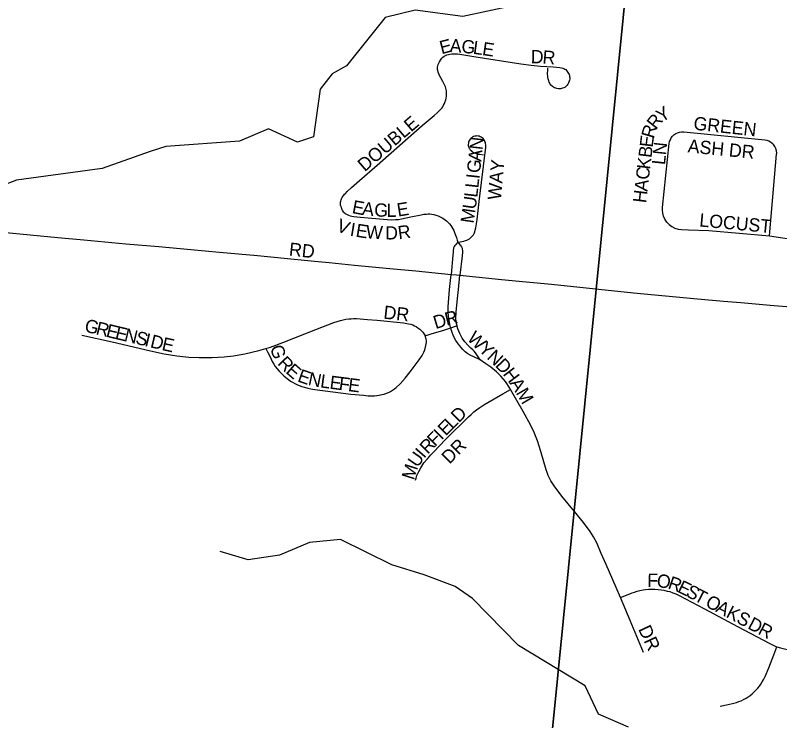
# Model space of a CAD drawing. Extents: x 1410790 to 1770854, y 448063 to 770588.
# Drawn here: x 1538182 to 1541068, y 646042 to 648703 of the extents above; entities that cross this region are included whole.
import ezdxf

# ---------------------------------------------------------------- set-up
doc = ezdxf.new("R2010")
doc.units = 0
for name, color, linetype in [('GM_X_City_Street', 7, 'Continuous'), ('GM_X_City_Street_Text', 7, 'Continuous'), ('GM_X_Minor_River', 7, 'Continuous'), ('GM_X_Section', 7, 'Continuous')]:
    doc.layers.add(name, color=color, linetype=linetype)

msp = doc.modelspace()

# ---------------------------------------------------------------- linework, layer by layer
at = {"layer": 'GM_X_City_Street'}
for points in [[(1539410.7, 647983), (1539409.8, 647986.8), (1539409.6, 647990), (1539409.5, 647994.2), (1539409.8, 647998.8), (1539410.7, 648002.8), (1539412, 648007.3), (1539413.5, 648011.2), (1539415.7, 648015.8), (1539418.4, 648020.1), (1539421.7, 648024.3), (1539425.2, 648028.4), (1539428.3, 648031.6), (1539435.1, 648038.4), (1539451.4, 648054), (1539481.1, 648079.8), (1539547.9, 648137.9), (1539718, 648287.2), (1539762.8, 648325.3), (1539774.5, 648335.3), (1539782.6, 648343.1), (1539786.9, 648347.9), (1539791.7, 648353.5), (1539795.4, 648358.5), (1539798.9, 648364.3), (1539802.1, 648371), (1539804.6, 648377.8), (1539806.7, 648383.9), (1539808.3, 648391.1), (1539809.5, 648397.8), (1539809.9, 648404.8), (1539809.9, 648412.3), (1539809.4, 648418.8), (1539808.6, 648423.8), (1539807.1, 648429.1), (1539805.6, 648434), (1539803.4, 648438.8), (1539795.4, 648453.7), (1539783.3, 648476.4), (1539780.4, 648483), (1539778.3, 648489.4), (1539776.9, 648495), (1539776, 648499.5), (1539776, 648503.9), (1539776.4, 648508.1), (1539777.3, 648512.4), (1539778.8, 648517.3), (1539781, 648522.5), (1539783.5, 648528.3), (1539786.7, 648534), (1539789.8, 648538.5), (1539792.7, 648542.3), (1539796.4, 648545.6), (1539800.5, 648548.6), (1539805.9, 648551.5), (1539811, 648554), (1539817.2, 648556), (1539822.9, 648557.3), (1539829.6, 648558.1), (1539836.1, 648558.3), (1539841.7, 648558.1), (1539850.7, 648557.5), (1539860.7, 648556.2), (1539912.4, 648547.8), (1540090.3, 648520.3), (1540129.6, 648515.5), (1540165.2, 648511.7), (1540212.6, 648508.4), (1540237, 648506.5), (1540243.6, 648505.6), (1540248.9, 648504.3), (1540252.9, 648502.9), (1540256.5, 648500.7), (1540259.8, 648498.3), (1540263, 648495.1), (1540265.9, 648491.9), (1540268.3, 648488), (1540270.7, 648484.1), (1540272.2, 648480), (1540273.7, 648475.9), (1540274.6, 648471.6), (1540274.9, 648467.3), (1540274.8, 648463.2), (1540274.1, 648458.7), (1540272.8, 648454.5), (1540270.6, 648448.7), (1540268.1, 648443.6), (1540265.5, 648439.8), (1540262.9, 648436.8), (1540259.6, 648433.7), (1540256.2, 648431.5), (1540252.2, 648429.6), (1540248.2, 648428.1), (1540243.8, 648426.8), (1540239.6, 648426.4), (1540235, 648426.1), (1540230.7, 648426.4), (1540226.3, 648427), (1540222.1, 648428.2), (1540217.8, 648429.8), (1540214.2, 648431.8), (1540210.3, 648434.3), (1540207.2, 648437), (1540204.2, 648440.2), (1540201.6, 648443.7), (1540199.4, 648447.3), (1540197.4, 648451.5), (1540195.7, 648455.6), (1540194.6, 648460.1), (1540193.6, 648464.1), (1540192.6, 648470), (1540192.1, 648475.4), (1540191.6, 648480.6), (1540191.4, 648486.4), (1540191.7, 648494.5), (1540192.9, 648504.1)], [(1540640.9, 647923.3), (1540634, 647933.8), (1540628.9, 647945.2), (1540625.8, 647957.3), (1540624.8, 647969.8), (1540625.2, 647977.7), (1540650.9, 648219.3), (1540652.2, 648226.9), (1540654.8, 648234.1), (1540658.3, 648240.9), (1540662.9, 648247), (1540668.4, 648252.3), (1540674.9, 648257), (1540682, 648260.5)], [(1540682, 648260.5), (1540689.6, 648262.9), (1540697.5, 648264), (1540705.5, 648263.8), (1541011.3, 648233.3), (1541018.9, 648232), (1541026.2, 648229.4), (1541033, 648225.8), (1541039.2, 648221.2), (1541044.6, 648215.7)], [(1539852.8, 647847.6), (1539861.2, 647848.8), (1539867.8, 647850), (1539874.9, 647851.7), (1539881.3, 647853.6), (1539886.3, 647855.4), (1539891.2, 647857.7), (1539896.3, 647860.6), (1539900, 647863.5), (1539902.8, 647866), (1539905.6, 647868.7), (1539908.2, 647871.6), (1539911.1, 647875.8), (1539913.6, 647880.2), (1539916.3, 647886.3), (1539918.3, 647893.1), (1539920.4, 647901.2), (1539921.9, 647908.9), (1539923.1, 647917.2), (1539925.4, 647933.2), (1539933.6, 648001.3), (1539957.9, 648205.9), (1539958.2, 648210.5), (1539958, 648215), (1539957.5, 648219.3), (1539956.5, 648223.6), (1539955.1, 648227.6), (1539953.2, 648231.4), (1539950.8, 648234.9), (1539948, 648238.3), (1539945, 648241.1), (1539941.2, 648243.5), (1539937.3, 648245.4), (1539933.4, 648246.8), (1539929.4, 648247.7), (1539924.9, 648248.2), (1539920.7, 648248), (1539916.4, 648247.3), (1539912.2, 648245.9), (1539908.5, 648244.1), (1539904.8, 648241.6), (1539901.7, 648239.1), (1539898.6, 648235.6), (1539896.3, 648232.3), (1539894.5, 648228.9), (1539893, 648224.7), (1539892.2, 648220.6), (1539891.8, 648216.5), (1539892, 648212.4), (1539892.9, 648208.1), (1539894.5, 648203.8), (1539896.2, 648200.4), (1539897.9, 648197.9), (1539899.5, 648195.9), (1539902.5, 648193), (1539906, 648189.9), (1539910.4, 648187.1), (1539914.7, 648185), (1539919.3, 648183), (1539924.1, 648181.4), (1539929.7, 648180), (1539935.4, 648179), (1539949.2, 648176.5)], [(1541029, 647871.4), (1541056.1, 648179.4), (1541056.3, 648183.6), (1541055.5, 648192.2), (1541053.3, 648200.7), (1541049.6, 648208.5), (1541044.6, 648215.7)], [(1539410.7, 647983), (1539411.8, 647978.8), (1539413.1, 647975), (1539415.2, 647970.2), (1539417.6, 647965.9), (1539420, 647962.6), (1539422.9, 647959.7), (1539425.9, 647957), (1539429.4, 647954.4), (1539434.3, 647951.6), (1539440, 647949.2), (1539446, 647947.2), (1539452.1, 647945.7), (1539459.9, 647944.4), (1539471, 647943.1), (1539485.3, 647941.8), (1539513.7, 647939.2), (1539585.4, 647933.1), (1539603, 647932.1), (1539617.6, 647932.6), (1539629, 647933.4), (1539639.9, 647935.3), (1539675, 647942.7), (1539713.8, 647951.1), (1539724.5, 647952.9), (1539733.8, 647953.8), (1539740.8, 647954.2), (1539747.2, 647954.3), (1539754.9, 647953.3), (1539762.3, 647951.8), (1539769.8, 647949.7), (1539777.7, 647946.6), (1539785.9, 647943.1), (1539793.3, 647939.5), (1539799.4, 647935.9), (1539804.8, 647932), (1539810.2, 647927.7), (1539815.3, 647922.8), (1539821.1, 647916.6), (1539826.3, 647910.1), (1539830.2, 647904.7), (1539833.6, 647898.3), (1539837, 647891), (1539840.2, 647883.9), (1539844.1, 647874.4), (1539847.3, 647865.4), (1539850.5, 647855.6), (1539852.8, 647847.6)], [(1540640.9, 647923.3), (1540649.7, 647914), (1540660, 647906.3), (1540671.4, 647900.4), (1540683.7, 647896.6), (1540696.5, 647894.9), (1540723.5, 647894), (1540800.5, 647891.8), (1541029, 647871.4)], [(1538133.7, 647885.3), (1538342.7, 647865.4), (1538440.5, 647856), (1538598.7, 647840.7), (1538723.9, 647831), (1538844.8, 647819.8), (1538952.6, 647809.8), (1539096.5, 647797.2), (1539184.6, 647788.6), (1539311.8, 647775.5), (1539367.3, 647770.4), (1539461.9, 647761.3), (1539595.7, 647748.4), (1539693.6, 647739.5), (1539826.9, 647726)], [(1541029, 647871.4), (1541219.8, 647842.7)], [(1539852.8, 647847.6), (1539843.6, 647837.4), (1539841.5, 647834.5), (1539839.3, 647831.5), (1539837.8, 647828.7), (1539836.7, 647825.6), (1539835.8, 647821.7), (1539835.4, 647818.7), (1539834.5, 647809.2), (1539833.7, 647798.5), (1539826.9, 647726)], [(1539852.8, 647847.6), (1539861.7, 647836.7), (1539863.8, 647833.4), (1539865.8, 647830.2), (1539867.3, 647827.4), (1539868.4, 647824.6), (1539869.3, 647821.3), (1539869.7, 647816.3), (1539869.7, 647810.3), (1539868.8, 647796.3), (1539860.1, 647722.7)], [(1539825.7, 647524.2), (1539824.1, 647530), (1539821.9, 647538.4), (1539818, 647561.1), (1539816.3, 647580.8), (1539816.5, 647603.8), (1539818.6, 647636.3), (1539821.7, 647669.5), (1539826.9, 647726)], [(1539826.9, 647726), (1539847.1, 647724), (1539860.1, 647722.7)], [(1539849.5, 647532.4), (1539847.9, 647539.5), (1539845.6, 647558.8), (1539846.1, 647584.9), (1539852.6, 647646.5), (1539854.9, 647669.3), (1539860.1, 647722.7)], [(1539860.1, 647722.7), (1540017.1, 647707.3), (1540110.2, 647698.2), (1540205.8, 647689.3), (1540515.9, 647656.8), (1540757.8, 647634.1), (1540855.8, 647625.1), (1540921.3, 647619.7), (1541031, 647610.5), (1541170, 647598.3)], [(1539128.3, 647447), (1539145.7, 647452), (1539191.9, 647468.5), (1539316.9, 647517.8), (1539384.4, 647543.9), (1539409.8, 647552.1), (1539420, 647554.8), (1539429.4, 647556.5), (1539440.8, 647558.2), (1539449.5, 647558.8), (1539459, 647559.6), (1539469.7, 647559), (1539511.4, 647555.9), (1539548.5, 647553), (1539646.9, 647543.1), (1539666.7, 647539.9), (1539675.7, 647537.7), (1539682.7, 647535.5), (1539689.3, 647532.4), (1539695, 647529.2), (1539701.1, 647524.7), (1539708.5, 647519.1), (1539714.4, 647514.3), (1539720.7, 647507.6), (1539726, 647500.5), (1539728.8, 647494.2)], [(1539728.8, 647494.2), (1539756, 647502.4), (1539795.8, 647514.3), (1539825.7, 647524.2)], [(1539825.7, 647524.2), (1539843.3, 647530.3), (1539849.5, 647532.4)], [(1539937, 647403.5), (1539912.7, 647414.4), (1539899.7, 647420.9), (1539890, 647426.9), (1539880.7, 647434.3), (1539871.3, 647443.2), (1539858.5, 647458.3), (1539851.5, 647468.1), (1539845.3, 647477.2), (1539840, 647486), (1539834.8, 647497.2), (1539831.4, 647506.6), (1539827.4, 647518.4), (1539825.7, 647524.2)], [(1539937, 647403.5), (1539924.8, 647422.3), (1539919.2, 647430.1), (1539913.7, 647436.2), (1539908.6, 647441.7), (1539901.3, 647448.1), (1539891.7, 647457.4), (1539878.7, 647471.9), (1539869.3, 647485.2), (1539859.9, 647502.4), (1539856, 647511.7), (1539852.8, 647520.6), (1539850, 647529.9), (1539849.5, 647532.4)], [(1538432.6, 647497.2), (1538547.9, 647471.5), (1538692.3, 647437.8), (1538743.4, 647426.7), (1538767.9, 647422.5), (1538791.7, 647418.8), (1538837.1, 647413.8), (1538876.2, 647411.9), (1538925.1, 647412), (1538970.7, 647414.6), (1539006.2, 647418.8), (1539047.9, 647426.4), (1539101.9, 647439.3), (1539128.3, 647447)], [(1539128.3, 647447), (1539135.9, 647431), (1539142.6, 647417.2), (1539148.1, 647405.7), (1539152.3, 647397), (1539157.5, 647387.5), (1539163.3, 647379), (1539170.5, 647370.1), (1539178.5, 647361.3), (1539188, 647351.1), (1539197.2, 647342.2), (1539212.8, 647329.3), (1539221.1, 647323.2), (1539228.5, 647318.8), (1539236.7, 647314.3), (1539244.8, 647310.6), (1539253, 647307.2), (1539263.7, 647303.5), (1539273.5, 647300.5), (1539286.2, 647297.2), (1539297.6, 647294.2), (1539313.3, 647291.6), (1539449.2, 647274.6), (1539497, 647269.8), (1539513.6, 647268.2), (1539525.9, 647267.5), (1539538.3, 647267.8), (1539555.2, 647269.8), (1539565.7, 647272.3), (1539574.8, 647274.7), (1539583.1, 647277.5), (1539590.7, 647280.7), (1539598.4, 647284.6), (1539605.8, 647288.8), (1539613.6, 647293.8), (1539619.6, 647298.8), (1539634.4, 647312.6), (1539654.1, 647335.1), (1539672.1, 647358.9), (1539706.4, 647403.1), (1539717.5, 647419.9), (1539723.8, 647432), (1539727.4, 647441.6), (1539732.2, 647458.2), (1539733.7, 647469.3), (1539733.7, 647476.4), (1539732.6, 647481.9), (1539728.8, 647494.2)], [(1540050.9, 647292), (1540048.3, 647296.4), (1540032, 647321.4), (1540015.1, 647342.2), (1539998.5, 647358.8), (1539977.7, 647375.4), (1539958.1, 647388.9), (1539937, 647403.5)], [(1539692.9, 646949.2), (1539695.1, 646957.3), (1539698.3, 646967), (1539705.3, 646982.1), (1539712.5, 646995.8), (1539724.3, 647014.8), (1539737.5, 647030.6), (1539750.9, 647045.4), (1539761, 647055.9), (1539806.4, 647103.2), (1539892.8, 647188.7), (1539902.8, 647197.7), (1539913, 647207), (1539922.8, 647215.1), (1539935.2, 647223.9), (1539950.1, 647233.4), (1539965.4, 647243.2), (1540022.4, 647275.8), (1540050.9, 647292)], [(1540466.2, 646507.5), (1540450.4, 646544.2), (1540412.1, 646631.3), (1540394, 646673.3), (1540376.9, 646712.7), (1540364.4, 646736.1), (1540351.9, 646755.8), (1540326.6, 646790.4), (1540293.4, 646831.3), (1540245.6, 646889.6), (1540215.9, 646928.4), (1540203.9, 646947.3), (1540198.2, 646957.5), (1540194.1, 646967.4), (1540189.8, 646978.3), (1540186.4, 646988.6), (1540166.1, 647057.7), (1540153.2, 647098.7), (1540141.3, 647129.6), (1540128.4, 647156.4), (1540099.6, 647208.4), (1540050.9, 647292)], [(1540466.2, 646507.5), (1540495.3, 646518.4), (1540510.6, 646524.1), (1540519.4, 646527.3), (1540529.2, 646530.5), (1540539, 646533.2), (1540551.6, 646535.4), (1540561.3, 646536.9), (1540572.7, 646538), (1540585, 646538.4), (1540595.7, 646538.4), (1540608.3, 646537.3), (1540620.2, 646536.1), (1540630.5, 646534.3), (1540642.7, 646531.6), (1540652.7, 646529.1), (1540664.5, 646524.7), (1540675.7, 646520.6), (1540688.5, 646514.3), (1540784.2, 646464.1), (1540908.5, 646398.1), (1541029.9, 646333.5), (1541053.6, 646322.4), (1541057.1, 646321.1)], [(1540553.6, 646299.9), (1540503.4, 646420.6), (1540466.2, 646507.5)], [(1540843.4, 646096.8), (1540873.5, 646103.1), (1540894.4, 646108.5), (1540904.1, 646111), (1540913.2, 646114.3), (1540922.2, 646117.8), (1540931.1, 646122.2), (1540940.7, 646127.3), (1540948.7, 646132.2), (1540956.2, 646137.5), (1540963.8, 646143.8), (1540971.3, 646151.1), (1540978.1, 646157.3), (1540984.9, 646164.7), (1540990.8, 646172.3), (1540996.2, 646179.7), (1541001.6, 646188.8), (1541007.9, 646199.5), (1541012.8, 646208.6), (1541027.1, 646241.6), (1541045.6, 646290.6), (1541057.1, 646321.1)], [(1541057.1, 646321.1), (1541070.2, 646316.8), (1541091.2, 646311.7), (1541109.7, 646308.6), (1541168.8, 646299), (1541307.9, 646275.7), (1541379.1, 646264.6), (1541405.2, 646262.3), (1541424.7, 646262.4), (1541444.3, 646264.2), (1541463.5, 646268.3), (1541498.1, 646278.3)]]:
    msp.add_lwpolyline(points, dxfattribs=at)
at = {"layer": 'GM_X_Minor_River'}
for points in [[(1541222.8, 649422.6), (1541090.5, 649277.1), (1540698.5, 649006.5), (1540638, 648983.7), (1540445.6, 648981.5), (1540308.1, 648914.2), (1540171.5, 648792.7), (1540060.2, 648738.8), (1539871.1, 648698.6), (1539691.4, 648722.3), (1539578.6, 648694.5), (1539432.8, 648513.1), (1539378.1, 648482.1), (1539332.9, 648424.9), (1539307.3, 648245), (1539246.8, 648224.2), (1539137.6, 648274.5), (1539028.5, 648228.7), (1538749.7, 648208.3), (1538691.2, 648189.4), (1538509.7, 648124.9), (1538186.4, 648081.4), (1538067.3, 648035.7)], [(1540496.5, 646018.4), (1540383.3, 646066.8), (1540333.4, 646174), (1540082, 646325.4), (1539907.3, 646503.3), (1539842.1, 646548.7), (1539724.9, 646593.2), (1539603.4, 646629.7), (1539409.1, 646725.8), (1539292.6, 646714.2), (1539179.5, 646666.4), (1539061, 646648.7), (1538955.5, 646680.9)]]:
    msp.add_lwpolyline(points, dxfattribs=at)
at = {"layer": 'GM_X_Section'}
for points in [[(1540640, 650339.9), (1540107.2, 644974.6), (1534609.1, 645459.7), (1535136.5, 650861.1)], [(1545893.2, 649807), (1545379.3, 644493.4), (1540107.2, 644974.6), (1540640, 650339.9)]]:
    msp.add_lwpolyline(points, close=True, dxfattribs=at)

# ---------------------------------------------------------------- texts
at = {"layer": 'GM_X_City_Street_Text'}
for s, rotation, p in [('E', 14.5266, (1539791, 648556.2)), ('A', 357.2451, (1539821.1, 648564.6)), ('G', 354.396, (1539864.4, 648562.5)), ('L', 352.4379, (1539907.8, 648558.3)), ('E', 351.555, (1539942.5, 648553.7)), ('D', 358.4917, (1540127.5, 648522.9)), ('R', 355.4784, (1540170.8, 648521.8)), ('Y', 32.2834, (1540621.8, 648297.7)), ('DOUBLE', 40.6004, (1539501, 648111.2)), ('R', 51.7118, (1540600.5, 648269.6)), ('GREEN', 353.7952, (1540740.5, 648272.1)), ('R', 73.9729, (1540591.9, 648236.1)), ('N', 83.7798, (1539945.6, 648193.8)), ('E', 83.1077, (1540588.1, 648203.2)), ('ASH DR', 354.3995, (1540718.8, 648186.5)), ('B', 83.0991, (1540583.4, 648163.9)), ('LN', 83.9946, (1540634.4, 648137.4)), ('A', 83.7696, (1539940.8, 648150.1)), ('G', 83.7696, (1539936, 648106.3)), ('WAY', 84.8053, (1540014.9, 648005)), ('K', 83.1011, (1540578.1, 648120.2)), ('C', 83.1041, (1540573.3, 648080.9)), ('I', 83.7852, (1539933.6, 648084.5)), ('L', 83.7656, (1539929.8, 648049.4)), ('A', 83.0973, (1540568.1, 648037.2)), ('L', 83.5299, (1539925.8, 648014.2)), ('H', 83.1082, (1540562.8, 647993.5)), ('E', 349.2259, (1539450.6, 647957.7)), ('E', 8.9601, (1539626.7, 647943.8)), ('U', 82.1013, (1539919.6, 647969.3)), ('A', 353.4914, (1539489.2, 647950.5)), ('G', 356.649, (1539535.9, 647945.3)), ('L', 0.8931, (1539583.9, 647942.6)), ('M', 81.508, (1539911.7, 647916.5)), ('LOCUST', 354.71, (1540762.7, 647906.9)), ('V', 338.7546, (1539391.1, 647890.9)), ('I', 350.7369, (1539443, 647872)), ('E', 351.1342, (1539465, 647868.4)), ('W', 356.0065, (1539504.4, 647862.5)), ('R', 7.7214, (1539629.6, 647857.9)), ('D', 359.6441, (1539578, 647857.7)), ('RD', 353.994, (1539213.6, 647796.9)), ('DR', 353.6511, (1539570.1, 647559.3)), ('D', 16.8761, (1539768.5, 647519.3)), ('R', 13.9567, (1539810, 647531.8)), ('G', 346.568, (1538440.5, 647510.7)), ('R', 346.5861, (1538483.3, 647500.4)), ('E', 346.5733, (1538521.8, 647491.2)), ('E', 346.5733, (1538556, 647483.1)), ('N', 346.5845, (1538590.3, 647474.9)), ('S', 346.5999, (1538633.1, 647464.7)), ('W', 315.1605, (1539884.8, 647481.7)), ('I', 346.5468, (1538667.3, 647456.5)), ('D', 346.5778, (1538688.7, 647451.4)), ('E', 347.4426, (1538732.4, 647441)), ('G', 288.2656, (1539142.7, 647450.8)), ('Y', 317.6622, (1539927.1, 647439.7)), ('N', 317.2264, (1539959.5, 647410.2)), ('R', 314.1651, (1539169.1, 647388.1)), ('D', 313.1913, (1539991.2, 647380.9)), ('E', 318.9021, (1539200, 647356.6)), ('E', 340.6183, (1539244.3, 647323.1)), ('H', 307.2501, (1540020.4, 647349.9)), ('N', 348.3374, (1539284.6, 647309.4)), ('L', 352.2117, (1539331.3, 647299.9)), ('E', 352.6562, (1539366.6, 647295.1)), ('F', 352.6658, (1539401.5, 647290.6)), ('E', 352.6581, (1539436.4, 647286.1)), ('A', 302.9506, (1540046.5, 647315.7)), ('M', 300.3797, (1540070.1, 647279.3)), ('D', 44.9845, (1539856.4, 647164.1)), ('E', 45, (1539806.6, 647114.4)), ('L', 45, (1539831.5, 647139.2)), ('F', 45.1256, (1539766.2, 647073.9)), ('I', 45, (1539791, 647098.8)), ('R', 46.0391, (1539738.9, 647045.5)), ('DR', 45, (1539820.6, 647008)), ('U', 55.3733, (1539700.8, 646994.4)), ('I', 49.0526, (1539724.9, 647029.4)), ('M', 72.4635, (1539686.6, 646947.5)), ('F', 359.5082, (1540567.7, 646547.3)), ('O', 352.7015, (1540601.4, 646547.1)), ('R', 340.5128, (1540642.3, 646542.2)), ('E', 333.8014, (1540678.2, 646529.6)), ('S', 332.5673, (1540709.5, 646514.2)), ('T', 332.3293, (1540740.7, 646498)), ('O', 332.337, (1540783.6, 646475.5)), ('A', 332.3402, (1540822.5, 646455.1)), ('K', 332.3446, (1540861.5, 646434.7)), ('S', 332.3535, (1540900.5, 646414.2)), ('D', 332.3351, (1540943.4, 646391.8)), ('R', 332.3332, (1540982.3, 646371.4)), ('DR', 295.1968, (1540532.4, 646387.9))]:
    msp.add_text(s, height=50, rotation=rotation, dxfattribs=at).set_placement(p)

doc.saveas('drawing.dxf')
